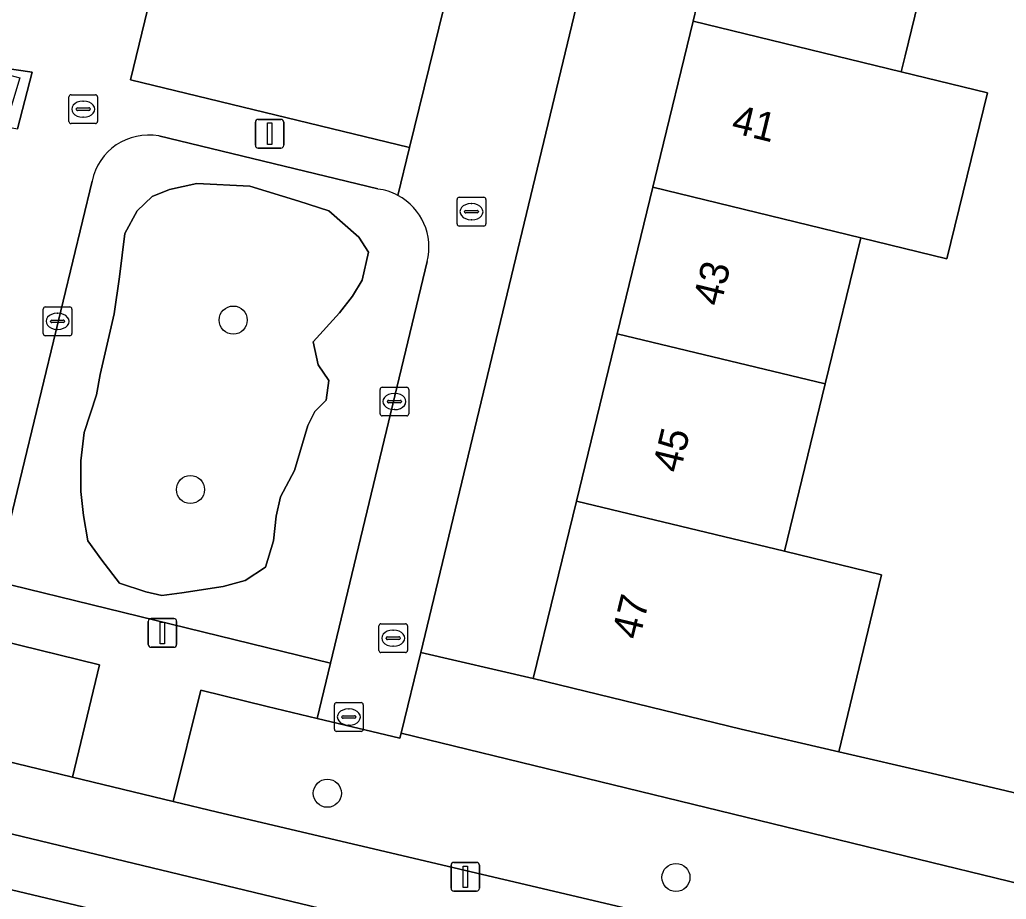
# Model space of a CAD drawing. Extents: x 162803 to 163818, y 381639 to 382475.
# Drawn here: x 163411.14 to 163445.48, y 382135.2 to 382165.81 of the extents above; entities that cross this region are included whole.
import ezdxf

# ---------------------------------------------------------------- set-up
doc = ezdxf.new("R2010")
doc.units = 0
for name, color, linetype in [('IMGEO_Boom', 7, 'Continuous'), ('IMGEO_Brandkraan', 7, 'Continuous'), ('IMGEO_Erf', 7, 'Continuous'), ('IMGEO_Groenvoorziening', 7, 'Continuous'), ('IMGEO_Kolk', 7, 'Continuous'), ('IMGEO_Lichtmast', 7, 'Continuous'), ('IMGEO_Pand', 7, 'Continuous'), ('IMGEO_Pand_nummerreeks', 7, 'Continuous'), ('IMGEO_Parkeervlak_open', 7, 'Continuous'), ('IMGEO_Rioolput', 7, 'Continuous'), ('IMGEO_Voetpad_open', 7, 'Continuous')]:
    doc.layers.add(name, color=color, linetype=linetype)

msp = doc.modelspace()

# ---------------------------------------------------------------- linework, layer by layer
at = {"layer": 'IMGEO_Boom'}
for centre in [(163418.571, 382155.359), (163417.082, 382149.462), (163421.849, 382138.894), (163433.985, 382135.963)]:
    msp.add_circle(centre, 0.489, dxfattribs=at)
at = {"layer": 'IMGEO_Brandkraan'}
for p, q in [((163423.641, 382143.864), (163423.641, 382144.716)), ((163423.716, 382144.79), (163424.568, 382144.79)), ((163424.642, 382144.716), (163424.642, 382143.864)), ((163424.129, 382144.57), (163424.154, 382144.57)), ((163423.9, 382144.284), (163423.9, 382144.296)), ((163424.338, 382144.247), (163423.94, 382144.247)), ((163423.943, 382144.333), (163424.341, 382144.333)), ((163424.384, 382144.296), (163424.384, 382144.284)), ((163424.568, 382143.79), (163423.716, 382143.79)), ((163424.152, 382144.01), (163424.127, 382144.01))]:
    msp.add_line(p, q, dxfattribs=at)
for points in [[(163423.641, 382143.864), (163423.641, 382144.716)], [(163423.716, 382144.79), (163424.568, 382144.79)], [(163424.642, 382144.716), (163424.642, 382143.864)], [(163424.568, 382143.79), (163423.716, 382143.79)]]:
    msp.add_lwpolyline(points, dxfattribs=at)
for centre, radius, start, end in [((163423.718, 382144.714), 0.0765, 91.552, 178.448), ((163423.718, 382144.714), 0.0765, 91.552, 178.448), ((163424.566, 382144.714), 0.0765, 1.552, 88.448), ((163424.566, 382144.714), 0.0765, 1.552, 88.448), ((163423.94, 382144.293), 0.0403, 85.8775, 175.7526), ((163423.937, 382144.283), 0.0366, 178.938, 274.7102), ((163424.341, 382144.29), 0.043, 264.8664, 352.4533), ((163424.345, 382144.295), 0.0386, 1.7309, 96.639), ((163423.718, 382143.866), 0.0765, 181.552, 268.448), ((163423.718, 382143.866), 0.0765, 181.552, 268.448), ((163424.566, 382143.866), 0.0765, 271.552, 358.448), ((163424.566, 382143.866), 0.0765, 271.552, 358.448)]:
    msp.add_arc(centre, radius, start, end, dxfattribs=at)
for centre, major_axis, ratio, start_param, end_param in [((163424.128, 382144.29), (-0.387, 0.002), 0.722429, 4.712389, 7.853982), ((163424.153, 382144.29), (-0.39, 0.002), 0.717154, 1.570796, 4.712389)]:
    msp.add_ellipse(centre, major_axis=major_axis, ratio=ratio, start_param=start_param, end_param=end_param, dxfattribs=at)
at = {"layer": 'IMGEO_Erf'}
msp.add_lwpolyline([(163436.16, 382172.221), (163437.532, 382177.851), (163438.963, 382183.731), (163440.37, 382189.507), (163441.777, 382195.284), (163443.142, 382200.89), (163439.133, 382201.845), (163432.009, 382172.477), (163425.102, 382143.796), (163429.016, 382142.883), (163430.519, 382149.057), (163431.938, 382154.881), (163433.18, 382159.981), (163433.346, 382160.662), (163434.586, 382165.757), (163434.717, 382166.295)], close=True, dxfattribs=at)
msp.add_lwpolyline([(163443.404, 382170.476), (163441.961, 382164.551), (163441.825, 382163.994), (163444.826, 382163.264), (163443.419, 382157.487), (163440.419, 382158.218), (163439.181, 382153.136), (163437.763, 382147.312), (163441.139, 382146.499), (163439.655, 382140.336), (163442.865, 382139.595), (163450.897, 382137.706)], dxfattribs=at)
at = {"layer": 'IMGEO_Groenvoorziening'}
for points in [[(163295.227, 382165.323), (163294.668, 382163.195), (163295.55, 382162.985), (163313.112, 382158.803), (163333.895, 382153.854), (163342.628, 382151.775), (163344.765, 382151.266), (163359.411, 382147.779), (163360.431, 382147.536), (163378.53, 382143.226), (163427.031, 382131.676), (163427.406, 382133.488), (163361, 382149.482), (163359.96, 382149.732), (163344.914, 382153.356), (163343.556, 382153.683), (163337.772, 382155.076), (163333.95, 382155.997)], [(163427.031, 382131.676), (163378.53, 382143.226), (163360.431, 382147.536), (163359.411, 382147.779), (163344.765, 382151.266), (163342.628, 382151.775), (163333.895, 382153.854), (163313.112, 382158.803), (163295.55, 382162.985), (163294.668, 382163.195), (163286.387, 382131.648), (163317.39, 382119.198), (163320.353, 382126.576), (163333.259, 382121.451), (163330.2, 382114.053), (163345.456, 382107.927), (163361.874, 382101.334), (163416.208, 382079.515), (163424.081, 382117.46)], [(163414.427, 382155.579), (163413.937, 382153.466), (163413.814, 382152.761), (163413.385, 382151.444), (163413.263, 382150.464), (163413.263, 382149.391), (163413.355, 382148.564), (163413.508, 382147.676), (163413.998, 382147.002), (163414.611, 382146.205), (163415.53, 382145.899), (163416.081, 382145.777), (163416.786, 382145.868), (163418.226, 382146.083), (163418.991, 382146.297), (163419.696, 382146.757), (163419.972, 382147.676), (163420.064, 382148.534), (163420.217, 382149.208), (163420.707, 382150.127), (163421.166, 382151.689), (163421.411, 382152.179), (163421.81, 382152.577), (163421.902, 382153.251), (163421.534, 382153.803), (163421.35, 382154.599), (163422.269, 382155.61), (163422.729, 382156.192), (163423.066, 382156.744), (163423.28, 382157.724), (163422.943, 382158.245), (163421.902, 382159.164), (163420.86, 382159.501), (163419.145, 382160.021), (163417.307, 382160.113), (163416.357, 382159.899), (163415.744, 382159.654), (163415.223, 382159.164), (163414.795, 382158.367), (163414.611, 382156.866)], [(163420.86, 382159.501), (163421.902, 382159.164), (163422.943, 382158.245), (163423.28, 382157.724), (163423.066, 382156.744), (163422.729, 382156.192), (163422.269, 382155.61), (163421.35, 382154.599), (163421.534, 382153.803), (163421.902, 382153.251), (163421.81, 382152.577), (163421.411, 382152.179), (163421.166, 382151.689), (163420.707, 382150.127), (163420.217, 382149.208), (163420.064, 382148.534), (163419.972, 382147.676), (163419.696, 382146.757), (163418.991, 382146.297), (163418.226, 382146.083), (163416.786, 382145.868), (163416.081, 382145.777), (163415.53, 382145.899), (163414.611, 382146.205), (163413.998, 382147.002), (163413.508, 382147.676), (163413.355, 382148.564), (163413.263, 382149.391), (163413.263, 382150.464), (163413.385, 382151.444), (163413.814, 382152.761), (163413.937, 382153.466), (163414.427, 382155.579), (163414.611, 382156.866), (163414.795, 382158.367), (163415.223, 382159.164), (163415.744, 382159.654), (163416.357, 382159.899), (163417.307, 382160.113), (163419.145, 382160.021)], [(163406.922, 382145.077), (163374.154, 382152.972), (163371.606, 382153.585), (163366.869, 382154.713), (163365.885, 382150.868), (163412.973, 382139.449), (163413.921, 382143.368)], [(163424.417, 382140.987), (163424.375, 382140.815), (163421.49, 382141.5), (163419.752, 382141.912), (163417.441, 382142.486), (163416.483, 382138.612), (163418.029, 382138.23), (163447.733, 382131.255), (163448.702, 382135.064), (163442.415, 382136.597)]]:
    msp.add_lwpolyline(points, close=True, dxfattribs=at)
for points in [[(163423.61, 382159.921), (163415.985, 382161.765)], [(163413.657, 382160.192), (163410.282, 382146.275), (163421.953, 382143.42), (163425.325, 382157.394)]]:
    msp.add_lwpolyline(points, dxfattribs=at)
for centre, radius, start, end in [((163415.625, 382159.789), 2.009, 79.6751, 168.4177), ((163423.343, 382157.902), 2.036, 61.7481, 82.4705), ((163423.343, 382157.894), 2.044, 345.8442, 61.8681)]:
    msp.add_arc(centre, radius, start, end, dxfattribs=at)
at = {"layer": 'IMGEO_Kolk'}
for p, q in [((163411.955, 382154.89), (163411.955, 382155.742)), ((163412.03, 382155.816), (163412.882, 382155.816)), ((163412.956, 382155.742), (163412.956, 382154.89)), ((163412.443, 382155.596), (163412.468, 382155.596)), ((163412.214, 382155.31), (163412.214, 382155.322)), ((163412.652, 382155.273), (163412.254, 382155.273)), ((163412.257, 382155.359), (163412.655, 382155.359)), ((163412.466, 382155.036), (163412.441, 382155.036)), ((163412.698, 382155.322), (163412.698, 382155.31)), ((163412.882, 382154.816), (163412.03, 382154.816)), ((163423.759, 382153.023), (163424.611, 382153.023)), ((163423.684, 382152.097), (163423.684, 382152.949)), ((163424.172, 382152.803), (163424.197, 382152.803)), ((163424.685, 382152.949), (163424.685, 382152.097)), ((163423.943, 382152.517), (163423.943, 382152.529)), ((163424.381, 382152.48), (163423.983, 382152.48)), ((163423.986, 382152.566), (163424.384, 382152.566)), ((163424.427, 382152.529), (163424.427, 382152.517)), ((163424.611, 382152.023), (163423.759, 382152.023)), ((163424.195, 382152.243), (163424.17, 382152.243))]:
    msp.add_line(p, q, dxfattribs=at)
for points in [[(163411.955, 382154.89), (163411.955, 382155.742)], [(163412.03, 382155.816), (163412.882, 382155.816)], [(163412.956, 382155.742), (163412.956, 382154.89)], [(163412.882, 382154.816), (163412.03, 382154.816)], [(163423.759, 382153.023), (163424.611, 382153.023)], [(163423.684, 382152.097), (163423.684, 382152.949)], [(163424.685, 382152.949), (163424.685, 382152.097)], [(163424.611, 382152.023), (163423.759, 382152.023)]]:
    msp.add_lwpolyline(points, dxfattribs=at)
for centre, radius, start, end in [((163412.032, 382155.74), 0.0765, 91.552, 178.448), ((163412.032, 382155.74), 0.0765, 91.552, 178.448), ((163412.88, 382155.74), 0.0765, 1.552, 88.448), ((163412.88, 382155.74), 0.0765, 1.552, 88.448), ((163412.254, 382155.319), 0.0403, 85.8775, 175.7526), ((163412.251, 382155.309), 0.0366, 178.938, 274.7102), ((163412.655, 382155.316), 0.043, 264.8664, 352.4533), ((163412.659, 382155.321), 0.0386, 1.7309, 96.639), ((163412.032, 382154.892), 0.0765, 181.552, 268.448), ((163412.032, 382154.892), 0.0765, 181.552, 268.448), ((163412.88, 382154.892), 0.0765, 271.552, 358.448), ((163412.88, 382154.892), 0.0765, 271.552, 358.448), ((163423.761, 382152.947), 0.0765, 91.552, 178.448), ((163423.761, 382152.947), 0.0765, 91.552, 178.448), ((163424.609, 382152.947), 0.0765, 1.552, 88.448), ((163424.609, 382152.947), 0.0765, 1.552, 88.448), ((163423.983, 382152.526), 0.0403, 85.8775, 175.7526), ((163423.98, 382152.516), 0.0366, 178.938, 274.7102), ((163424.384, 382152.523), 0.043, 264.8664, 352.4533), ((163424.388, 382152.528), 0.0386, 1.7309, 96.639), ((163423.761, 382152.099), 0.0765, 181.552, 268.448), ((163423.761, 382152.099), 0.0765, 181.552, 268.448), ((163424.609, 382152.099), 0.0765, 271.552, 358.448), ((163424.609, 382152.099), 0.0765, 271.552, 358.448)]:
    msp.add_arc(centre, radius, start, end, dxfattribs=at)
for centre, major_axis, ratio, start_param, end_param in [((163412.442, 382155.316), (-0.387, 0.002), 0.722429, 4.712389, 7.853982), ((163412.467, 382155.316), (-0.39, 0.002), 0.717154, 1.570796, 4.712389), ((163424.171, 382152.523), (-0.387, 0.002), 0.722429, 4.712389, 7.853982), ((163424.196, 382152.523), (-0.39, 0.002), 0.717154, 1.570796, 4.712389)]:
    msp.add_ellipse(centre, major_axis=major_axis, ratio=ratio, start_param=start_param, end_param=end_param, dxfattribs=at)
at = {"layer": 'IMGEO_Lichtmast'}
for p, q in [((163419.343, 382161.443), (163419.343, 382162.243)), ((163419.343, 382162.243), (163419.343, 382161.443)), ((163419.443, 382162.343), (163420.233, 382162.343)), ((163420.233, 382162.343), (163419.443, 382162.343)), ((163420.333, 382162.243), (163420.333, 382161.443)), ((163420.333, 382161.443), (163420.333, 382162.243)), ((163420.233, 382161.343), (163419.443, 382161.343)), ((163419.443, 382161.343), (163420.233, 382161.343)), ((163415.612, 382144.073), (163415.612, 382144.873)), ((163415.612, 382144.873), (163415.612, 382144.073)), ((163415.712, 382144.973), (163416.502, 382144.973)), ((163416.502, 382144.973), (163415.712, 382144.973)), ((163416.602, 382144.873), (163416.602, 382144.073)), ((163416.602, 382144.073), (163416.602, 382144.873)), ((163416.502, 382143.973), (163415.712, 382143.973)), ((163415.712, 382143.973), (163416.502, 382143.973)), ((163426.254, 382136.487), (163427.044, 382136.487)), ((163427.044, 382136.487), (163426.254, 382136.487)), ((163426.154, 382135.587), (163426.154, 382136.387)), ((163426.154, 382136.387), (163426.154, 382135.587)), ((163427.144, 382136.387), (163427.144, 382135.587)), ((163427.144, 382135.587), (163427.144, 382136.387)), ((163427.044, 382135.487), (163426.254, 382135.487)), ((163426.254, 382135.487), (163427.044, 382135.487))]:
    msp.add_line(p, q, dxfattribs=at)
for points in [[(163419.763, 382162.218), (163419.913, 382162.218), (163419.913, 382161.468), (163419.763, 382161.468), (163419.763, 382162.218)], [(163416.032, 382144.848), (163416.182, 382144.848), (163416.182, 382144.098), (163416.032, 382144.098), (163416.032, 382144.848)], [(163426.574, 382136.362), (163426.724, 382136.362), (163426.724, 382135.612), (163426.574, 382135.612), (163426.574, 382136.362)]]:
    msp.add_lwpolyline(points, dxfattribs=at)
for centre, start, end in [((163419.443, 382162.243), 90, 180), ((163419.443, 382162.243), 90, 180), ((163420.233, 382162.243), 0, 90), ((163420.233, 382162.243), 360, 90), ((163419.443, 382161.443), 180, 270), ((163419.443, 382161.443), 180, 270), ((163420.233, 382161.443), 270, 0), ((163420.233, 382161.443), 270, 0), ((163415.712, 382144.873), 90, 180), ((163415.712, 382144.873), 90, 180), ((163416.502, 382144.873), 0, 90), ((163416.502, 382144.873), 360, 90), ((163415.712, 382144.073), 180, 270), ((163415.712, 382144.073), 180, 270), ((163416.502, 382144.073), 270, 0), ((163416.502, 382144.073), 270, 0), ((163426.254, 382136.387), 90, 180), ((163426.254, 382136.387), 90, 180), ((163427.044, 382136.387), 0, 90), ((163427.044, 382136.387), 360, 90), ((163426.254, 382135.587), 180, 270), ((163426.254, 382135.587), 180, 270), ((163427.044, 382135.587), 270, 0), ((163427.044, 382135.587), 270, 0)]:
    msp.add_arc(centre, 0.1, start, end, dxfattribs=at)
at = {"layer": 'IMGEO_Pand'}
for points in [[(163443.404, 382170.476), (163436.16, 382172.221), (163434.717, 382166.295), (163434.586, 382165.757), (163441.825, 382163.994), (163441.961, 382164.551)], [(163441.825, 382163.994), (163434.586, 382165.757), (163433.346, 382160.662), (163433.18, 382159.981), (163440.419, 382158.218), (163443.419, 382157.487), (163444.826, 382163.264)], [(163440.419, 382158.218), (163433.18, 382159.981), (163431.938, 382154.881), (163439.181, 382153.136)], [(163437.763, 382147.312), (163439.181, 382153.136), (163431.938, 382154.881), (163430.519, 382149.057)], [(163437.763, 382147.312), (163430.519, 382149.057), (163429.016, 382142.883), (163436.255, 382141.121), (163439.655, 382140.336), (163441.139, 382146.499)]]:
    msp.add_lwpolyline(points, close=True, dxfattribs=at)
at = {"layer": 'IMGEO_Parkeervlak_open'}
msp.add_lwpolyline([(163415.69, 382166.601), (163414.992, 382163.724), (163424.714, 382161.362), (163425.904, 382166.23)], dxfattribs=at)
at = {"layer": 'IMGEO_Rioolput'}
for p, q in [((163412.849, 382162.273), (163412.849, 382163.125)), ((163412.924, 382163.199), (163413.776, 382163.199)), ((163413.337, 382162.979), (163413.362, 382162.979)), ((163413.85, 382163.125), (163413.85, 382162.273)), ((163413.108, 382162.693), (163413.108, 382162.705)), ((163413.546, 382162.656), (163413.148, 382162.656)), ((163413.151, 382162.742), (163413.549, 382162.742)), ((163413.592, 382162.705), (163413.592, 382162.693)), ((163413.36, 382162.419), (163413.335, 382162.419)), ((163413.776, 382162.199), (163412.924, 382162.199)), ((163426.366, 382158.705), (163426.366, 382159.557)), ((163426.441, 382159.631), (163427.293, 382159.631)), ((163427.367, 382159.557), (163427.367, 382158.705)), ((163426.668, 382159.174), (163427.066, 382159.174)), ((163426.854, 382159.411), (163426.879, 382159.411)), ((163426.625, 382159.125), (163426.625, 382159.137)), ((163427.063, 382159.088), (163426.665, 382159.088)), ((163426.877, 382158.851), (163426.852, 382158.851)), ((163427.109, 382159.137), (163427.109, 382159.125)), ((163427.293, 382158.631), (163426.441, 382158.631)), ((163422.096, 382141.12), (163422.096, 382141.972)), ((163422.171, 382142.046), (163423.023, 382142.046)), ((163423.097, 382141.972), (163423.097, 382141.12)), ((163422.584, 382141.826), (163422.609, 382141.826)), ((163422.355, 382141.54), (163422.355, 382141.552)), ((163422.793, 382141.503), (163422.395, 382141.503)), ((163422.398, 382141.589), (163422.796, 382141.589)), ((163422.839, 382141.552), (163422.839, 382141.54)), ((163423.023, 382141.046), (163422.171, 382141.046)), ((163422.607, 382141.266), (163422.582, 382141.266))]:
    msp.add_line(p, q, dxfattribs=at)
for points in [[(163412.849, 382162.273), (163412.849, 382163.125)], [(163412.924, 382163.199), (163413.776, 382163.199)], [(163413.85, 382163.125), (163413.85, 382162.273)], [(163413.776, 382162.199), (163412.924, 382162.199)], [(163426.366, 382158.705), (163426.366, 382159.557)], [(163426.441, 382159.631), (163427.293, 382159.631)], [(163427.367, 382159.557), (163427.367, 382158.705)], [(163427.293, 382158.631), (163426.441, 382158.631)], [(163422.096, 382141.12), (163422.096, 382141.972)], [(163422.171, 382142.046), (163423.023, 382142.046)], [(163423.097, 382141.972), (163423.097, 382141.12)], [(163423.023, 382141.046), (163422.171, 382141.046)]]:
    msp.add_lwpolyline(points, dxfattribs=at)
for centre, radius, start, end in [((163412.926, 382163.123), 0.0765, 91.552, 178.448), ((163412.926, 382163.123), 0.0765, 91.552, 178.448), ((163413.774, 382163.123), 0.0765, 1.552, 88.448), ((163413.774, 382163.123), 0.0765, 1.552, 88.448), ((163413.148, 382162.702), 0.0403, 85.8775, 175.7526), ((163413.145, 382162.692), 0.0366, 178.938, 274.7102), ((163413.549, 382162.699), 0.043, 264.8664, 352.4533), ((163413.553, 382162.704), 0.0386, 1.7309, 96.639), ((163412.926, 382162.275), 0.0765, 181.552, 268.448), ((163412.926, 382162.275), 0.0765, 181.552, 268.448), ((163413.774, 382162.275), 0.0765, 271.552, 358.448), ((163413.774, 382162.275), 0.0765, 271.552, 358.448), ((163426.443, 382159.555), 0.0765, 91.552, 178.448), ((163426.443, 382159.555), 0.0765, 91.552, 178.448), ((163427.291, 382159.555), 0.0765, 1.552, 88.448), ((163427.291, 382159.555), 0.0765, 1.552, 88.448), ((163426.665, 382159.134), 0.0403, 85.8775, 175.7526), ((163427.07, 382159.136), 0.0386, 1.7309, 96.639), ((163426.662, 382159.124), 0.0366, 178.938, 274.7102), ((163427.066, 382159.131), 0.043, 264.8664, 352.4533), ((163426.443, 382158.707), 0.0765, 181.552, 268.448), ((163426.443, 382158.707), 0.0765, 181.552, 268.448), ((163427.291, 382158.707), 0.0765, 271.552, 358.448), ((163427.291, 382158.707), 0.0765, 271.552, 358.448), ((163422.173, 382141.97), 0.0765, 91.552, 178.448), ((163422.173, 382141.97), 0.0765, 91.552, 178.448), ((163423.021, 382141.97), 0.0765, 1.552, 88.448), ((163423.021, 382141.97), 0.0765, 1.552, 88.448), ((163422.395, 382141.549), 0.0403, 85.8775, 175.7526), ((163422.392, 382141.539), 0.0366, 178.938, 274.7102), ((163422.796, 382141.546), 0.043, 264.8664, 352.4533), ((163422.8, 382141.551), 0.0386, 1.7309, 96.639), ((163422.173, 382141.122), 0.0765, 181.552, 268.448), ((163422.173, 382141.122), 0.0765, 181.552, 268.448), ((163423.021, 382141.122), 0.0765, 271.552, 358.448), ((163423.021, 382141.122), 0.0765, 271.552, 358.448)]:
    msp.add_arc(centre, radius, start, end, dxfattribs=at)
for centre, major_axis, ratio, start_param, end_param in [((163413.336, 382162.699), (-0.387, 0.002), 0.722429, 4.712389, 7.853982), ((163413.361, 382162.699), (-0.39, 0.002), 0.717154, 1.570796, 4.712389), ((163426.853, 382159.131), (-0.387, 0.002), 0.722429, 4.712389, 7.853982), ((163426.878, 382159.131), (-0.39, 0.002), 0.717154, 1.570796, 4.712389), ((163422.583, 382141.546), (-0.387, 0.002), 0.722429, 4.712389, 7.853982), ((163422.608, 382141.546), (-0.39, 0.002), 0.717154, 1.570796, 4.712389)]:
    msp.add_ellipse(centre, major_axis=major_axis, ratio=ratio, start_param=start_param, end_param=end_param, dxfattribs=at)
at = {"layer": 'IMGEO_Voetpad_open'}
for points in [[(163425.325, 382157.394), (163421.953, 382143.42), (163421.49, 382141.5), (163424.375, 382140.815), (163424.417, 382140.987), (163425.102, 382143.796), (163432.009, 382172.477)], [(163427.423, 382172.266), (163425.904, 382166.23), (163424.714, 382161.362), (163424.307, 382159.696)], [(163424.307, 382159.696), (163424.714, 382161.362), (163414.992, 382163.724), (163415.69, 382166.601)], [(163410.462, 382164.153), (163411.572, 382163.984), (163411.056, 382162.02)], [(163415.985, 382161.765), (163423.61, 382159.921)], [(163417.441, 382142.486), (163419.752, 382141.912), (163421.49, 382141.5), (163421.953, 382143.42), (163410.282, 382146.275), (163413.657, 382160.192)], [(163406.922, 382145.077), (163413.921, 382143.368), (163412.973, 382139.449), (163416.483, 382138.612), (163417.441, 382142.486)]]:
    msp.add_lwpolyline(points, dxfattribs=at)
for points in [[(163410.462, 382164.153), (163410.432, 382163.969), (163411.138, 382163.792), (163410.631, 382162.099), (163411.056, 382162.02), (163411.572, 382163.984)], [(163365.885, 382150.868), (163362.364, 382151.707), (163338.36, 382157.513), (163337.772, 382155.076), (163343.556, 382153.683), (163344.914, 382153.356), (163359.96, 382149.732), (163361, 382149.482), (163427.406, 382133.488), (163429.448, 382132.996), (163431.522, 382132.438), (163444.984, 382129.085), (163448.513, 382128.232), (163449.952, 382127.884), (163450.206, 382127.822), (163450.835, 382130.483), (163449.223, 382130.905), (163448.735, 382131.02), (163447.733, 382131.255), (163418.029, 382138.23), (163416.483, 382138.612), (163412.973, 382139.449)], [(163450.164, 382134.728), (163450.897, 382137.706), (163442.865, 382139.595), (163439.655, 382140.336), (163436.255, 382141.121), (163429.016, 382142.883), (163425.102, 382143.796), (163424.417, 382140.987), (163442.415, 382136.597), (163448.702, 382135.064), (163449.676, 382134.84)]]:
    msp.add_lwpolyline(points, close=True, dxfattribs=at)
for centre, radius, start, end in [((163415.625, 382159.789), 2.009, 79.6751, 168.4177), ((163423.343, 382157.902), 2.036, 61.7481, 82.4705), ((163423.343, 382157.894), 2.044, 345.8442, 61.8681)]:
    msp.add_arc(centre, radius, start, end, dxfattribs=at)

# ---------------------------------------------------------------- texts
at = {"layer": 'IMGEO_Pand_nummerreeks'}
for s, rotation, p in [('41', 346.3235, (163435.876, 382161.894)), ('43', 76.3122, (163435.539, 382155.806)), ('45', 76.3136, (163434.126, 382150.005)), ('47', 76.3136, (163432.713, 382144.204))]:
    msp.add_text(s, height=1, rotation=rotation, dxfattribs=at).set_placement(p)

doc.saveas('drawing.dxf')
